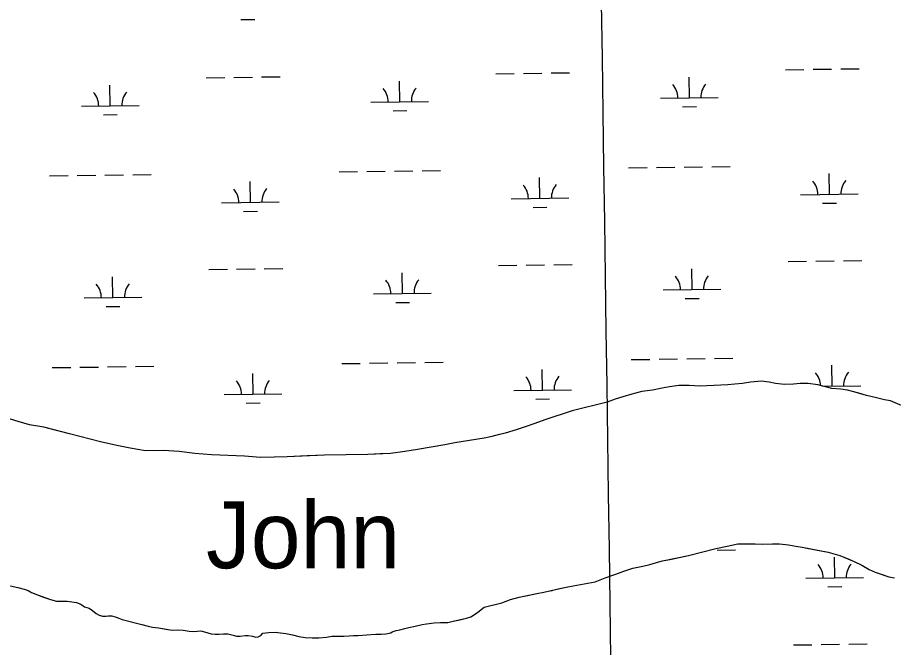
# Model space of a CAD drawing. Extents: x 3767014 to 3805179, y 361544 to 387384.
# Drawn here: x 3799254 to 3800772, y 376289 to 377382 of the extents above; entities that cross this region are included whole.
import ezdxf

# ---------------------------------------------------------------- set-up
doc = ezdxf.new("R2010")
doc.units = 0
for name, color, linetype in [('V-GRID-MAJR', 7, 'Continuous'), ('V-RIVR-IDEN', 7, 'Continuous'), ('V-TOPO-SHOR', 7, 'Continuous'), ('V-WETL-SWMP', 7, 'Continuous')]:
    doc.layers.add(name, color=color, linetype=linetype)

msp = doc.modelspace()

# ---------------------------------------------------------------- linework, layer by layer
at = {"layer": 'V-GRID-MAJR'}
msp.add_spline([(3800409.553, 367370.393), (3800323.181, 373429.512), (3800236.794, 379489.691), (3800150.407, 385549.872), (3800150.392, 385550.931)], degree=3, dxfattribs=at)
at = {"layer": 'V-TOPO-SHOR'}
for points in [[(3800802.328, 376701.707), (3800767.182, 376716.395), (3800756.842, 376718.419), (3800740.511, 376722.154), (3800725.817, 376725.656), (3800712.364, 376729.701), (3800701.478, 376732.892), (3800692.846, 376734.993), (3800681.027, 376737.017), (3800665.63, 376737.953), (3800641.37, 376744.176), (3800624.496, 376746.513), (3800610.811, 376746.982), (3800599.302, 376745.35), (3800583.282, 376745.043), (3800568.121, 376746.913), (3800556.845, 376749.092), (3800543.549, 376750.493), (3800524.652, 376748.862), (3800510.965, 376746.999), (3800497.356, 376745.446), (3800485.537, 376744.361), (3800473.407, 376743.585), (3800436.625, 376742.034), (3800418.117, 376743.437), (3800400.621, 376743.052), (3800384.215, 376741.035), (3800371.46, 376738.393), (3800354.508, 376735.362), (3800336.39, 376732.644), (3800319.125, 376728.37), (3800303.106, 376723.785), (3800289.73, 376719.666), (3800276.121, 376714.302), (3800215.31, 376699.383), (3800168.105, 376683.449), (3800150.607, 376677.387), (3800134.043, 376671.325), (3800118.413, 376666.273), (3800099.205, 376660.522), (3800084.742, 376656.87), (3800073.699, 376653.995), (3800062.889, 376651.74), (3800012.187, 376643.818), (3799994.847, 376640.245), (3799970.973, 376636.36), (3799947.333, 376632.321), (3799925.403, 376628.825), (3799900.829, 376625.098), (3799882.477, 376624.477), (3799861.094, 376623.783), (3799786.211, 376622.472), (3799756.349, 376621.079), (3799721.666, 376619.529), (3799698.882, 376618.911), (3799675.322, 376618.603), (3799647.639, 376620.942), (3799590.563, 376623.052), (3799561.246, 376625.388), (3799533.953, 376628.737), (3799507.048, 376630.375), (3799475.945, 376629.837), (3799449.116, 376634.428), (3799426.41, 376639.176), (3799397.72, 376645.557), (3799343.988, 376659.563)], [(3799343.988, 376659.563), (3799321.671, 376665.167), (3799299.588, 376670.69), (3799274.86, 376675.284), (3799255.345, 376680.574), (3799234.504, 376687.031)], [(3799836.475, 376309.448), (3799843.792, 376309.734), (3799875.289, 376311.723), (3799884.234, 376311.825), (3799892.563, 376312.532), (3799901.083, 376314.254), (3799903.711, 376315.708), (3799910.393, 376318.225), (3799916.886, 376319.52), (3799925.604, 376321.654), (3799932.502, 376323.157), (3799943.047, 376325.717), (3799955.216, 376328.5), (3799962.724, 376329.807), (3799976.325, 376331.791), (3799987.302, 376332.121), (3799999.705, 376332.262), (3800009.24, 376334.202), (3800020.598, 376336.774), (3800032.362, 376339.551), (3800040.06, 376341.876), (3800044.498, 376344.976), (3800051.761, 376350.143), (3800062.849, 376358.608), (3800093.667, 376366.484), (3800108.652, 376371.944), (3800123.854, 376376.186), (3800138.258, 376379.196), (3800154.284, 376382.635), (3800166.457, 376385.011), (3800176.599, 376387.161), (3800191.408, 376390.38), (3800202.158, 376392.74), (3800216.969, 376395.554), (3800255.322, 376402.5), (3800272.732, 376409.41), (3800290.961, 376415.718), (3800304.723, 376421.367), (3800320.733, 376426.227), (3800337.774, 376429.675), (3800350.349, 376432.465), (3800361.893, 376436.46), (3800371.832, 376438.809), (3800387.858, 376442.248), (3800400.838, 376445.039), (3800417.271, 376448.482), (3800464.715, 376460.617), (3800483.991, 376464.295), (3800502.855, 376468.374), (3800519.124, 376468.358), (3800532.545, 376468.307), (3800544.95, 376468.245), (3800562.636, 376468.653), (3800575.039, 376468.794), (3800590.516, 376466.939), (3800602.947, 376464.436), (3800614.154, 376462.531), (3800622.307, 376460.997), (3800658.987, 376454.098), (3800679.593, 376448.232), (3800693.895, 376442.297), (3800704.317, 376437.943), (3800717.608, 376431.383), (3800730.298, 376424.209), (3800740.519, 376419.446), (3800752.769, 376415.317), (3800764.403, 376411.383), (3800774.389, 376409.464)], [(3799246.399, 376394.601), (3799254.759, 376392.664), (3799265.771, 376389.942), (3799272.306, 376387.374), (3799278.446, 376383.989), (3799288.86, 376380.243), (3799299.074, 376376.292), (3799310.919, 376371.752), (3799321.528, 376368.823), (3799327.219, 376368.889), (3799332.913, 376368.954), (3799340.23, 376369.241), (3799348.172, 376368.112), (3799356.528, 376366.581), (3799363.88, 376363.818), (3799370.035, 376359.212), (3799378.194, 376356.865), (3799383.937, 376352.66), (3799390.097, 376347.444), (3799395.411, 376345.064), (3799401.328, 376343.303), (3799407.429, 376343.17), (3799411.29, 376343.62), (3799417.391, 376343.485), (3799425.14, 376341.542), (3799429.836, 376339.764), (3799435.153, 376337.386), (3799469.619, 376328.629), (3799480.227, 376325.498), (3799488.176, 376323.962), (3799498.559, 376322.862), (3799510.988, 376320.767), (3799521.99, 376318.858), (3799531.542, 376319.376), (3799541.102, 376319.077), (3799551.496, 376317.164), (3799558.623, 376316.228), (3799565.324, 376317.119), (3799572.031, 376317.4), (3799578.351, 376315.845), (3799584.065, 376314.08), (3799589.982, 376312.522), (3799596.902, 376311.989), (3799603.204, 376312.063), (3799611.336, 376312.157), (3799618.658, 376312.241), (3799627.833, 376310.109), (3799633.549, 376308.141), (3799640.051, 376308.417), (3799648.786, 376309.331), (3799654.072, 376309.392), (3799661.203, 376308.254), (3799667.318, 376306.9), (3799671.179, 376307.148), (3799675.83, 376309.437), (3799679.442, 376313.546), (3799689.594, 376314.883), (3799700.57, 376315.415), (3799719.104, 376312.78), (3799730.722, 376310.474), (3799741.734, 376307.754), (3799752.736, 376305.845), (3799764.537, 376305.37), (3799776.532, 376305.507), (3799789.533, 376306.672), (3799799.07, 376308.409), (3799810.455, 376308.54), (3799819.403, 376308.643), (3799828.752, 376309.157), (3799836.475, 376309.448)]]:
    msp.add_lwpolyline(points, dxfattribs=at)
at = {"layer": 'V-WETL-SWMP'}
for p, q in [((3799641.234, 377378.003), (3799665.232, 377378.336)), ((3800083.081, 377284.13), (3800115.078, 377284.574)), ((3800131.076, 377284.797), (3800163.073, 377285.241)), ((3800179.071, 377285.463), (3800211.068, 377285.908)), ((3800584.94, 377291.101), (3800616.937, 377291.546)), ((3800632.936, 377291.768), (3800664.933, 377292.212)), ((3800680.931, 377292.435), (3800712.928, 377292.879)), ((3799581.221, 377277.158), (3799613.218, 377277.603)), ((3799629.216, 377277.825), (3799661.213, 377278.27)), ((3799677.212, 377278.492), (3799709.209, 377278.936)), ((3799916.678, 377235.384), (3799916.178, 377271.38)), ((3800418.537, 377242.355), (3800418.037, 377278.352)), ((3799414.818, 377228.412), (3799414.318, 377264.409)), ((3799866.683, 377234.689), (3799966.673, 377236.078)), ((3800368.542, 377241.661), (3800468.532, 377243.05)), ((3799364.823, 377227.718), (3799464.813, 377229.107)), ((3800406.753, 377226.759), (3800430.75, 377227.092)), ((3799403.034, 377212.816), (3799427.031, 377213.15)), ((3799904.893, 377219.788), (3799928.891, 377220.121)), ((3799811.512, 377113.84), (3799843.509, 377114.285)), ((3799859.507, 377114.507), (3799891.504, 377114.952)), ((3799907.503, 377115.174), (3799939.499, 377115.618)), ((3799955.498, 377115.84), (3799987.495, 377116.285)), ((3800313.371, 377120.812), (3800345.368, 377121.256)), ((3800361.367, 377121.479), (3800393.364, 377121.923)), ((3800409.362, 377122.145), (3800441.359, 377122.59)), ((3800457.357, 377122.812), (3800489.354, 377123.256)), ((3799309.652, 377106.869), (3799341.649, 377107.313)), ((3799357.648, 377107.536), (3799389.644, 377107.98)), ((3799405.643, 377108.202), (3799437.64, 377108.647)), ((3799453.638, 377108.869), (3799485.635, 377109.314)), ((3800159.499, 377067.927), (3800158.999, 377103.924)), ((3800661.359, 377074.899), (3800660.859, 377110.895)), ((3799657.639, 377060.956), (3799657.139, 377096.953)), ((3800109.504, 377067.233), (3800209.494, 377068.622)), ((3800611.363, 377074.204), (3800711.354, 377075.593)), ((3799607.644, 377060.261), (3799707.635, 377061.65)), ((3800649.574, 377059.303), (3800673.572, 377059.636)), ((3799645.855, 377045.36), (3799669.853, 377045.693)), ((3800147.715, 377052.331), (3800171.712, 377052.665)), ((3800087.701, 376951.487), (3800119.698, 376951.931)), ((3800135.697, 376952.154), (3800167.694, 376952.598)), ((3800183.692, 376952.82), (3800215.689, 376953.265)), ((3800589.561, 376958.458), (3800621.558, 376958.903)), ((3800637.556, 376959.125), (3800669.553, 376959.57)), ((3800685.552, 376959.792), (3800717.549, 376960.236)), ((3799585.842, 376944.515), (3799617.839, 376944.96)), ((3799633.837, 376945.182), (3799665.834, 376945.627)), ((3799681.833, 376945.849), (3799713.83, 376946.293)), ((3799921.299, 376902.741), (3799920.798, 376938.737)), ((3800423.158, 376909.712), (3800422.658, 376945.709)), ((3799419.439, 376895.769), (3799418.939, 376931.766)), ((3799871.303, 376902.046), (3799971.294, 376903.435)), ((3800373.163, 376909.018), (3800473.153, 376910.407)), ((3799369.444, 376895.075), (3799469.434, 376896.464)), ((3799909.514, 376887.145), (3799933.512, 376887.478)), ((3800411.374, 376894.116), (3800435.371, 376894.45)), ((3799407.654, 376880.173), (3799431.652, 376880.507)), ((3799816.133, 376781.197), (3799848.13, 376781.642)), ((3799864.128, 376781.864), (3799896.125, 376782.309)), ((3799912.123, 376782.531), (3799944.12, 376782.975)), ((3799960.119, 376783.198), (3799992.116, 376783.642)), ((3800317.992, 376788.169), (3800349.989, 376788.613)), ((3800365.988, 376788.836), (3800397.984, 376789.28)), ((3800413.983, 376789.502), (3800445.98, 376789.947)), ((3800461.978, 376790.169), (3800493.975, 376790.614)), ((3799314.273, 376774.226), (3799346.27, 376774.67)), ((3799362.268, 376774.893), (3799394.265, 376775.337)), ((3799410.264, 376775.559), (3799442.261, 376776.004)), ((3799458.259, 376776.226), (3799490.256, 376776.671)), ((3800164.12, 376735.285), (3800163.62, 376771.281)), ((3800665.979, 376742.256), (3800665.479, 376778.252)), ((3799662.26, 376728.313), (3799661.76, 376764.31)), ((3800543.548, 376750.493), (3800524.652, 376748.863)), ((3800556.845, 376749.091), (3800543.548, 376750.493)), ((3800114.125, 376734.59), (3800214.115, 376735.979)), ((3800354.508, 376735.362), (3800336.389, 376732.644)), ((3800371.46, 376738.392), (3800354.508, 376735.362)), ((3800384.214, 376741.034), (3800371.46, 376738.392)), ((3800400.622, 376743.052), (3800384.214, 376741.034)), ((3800418.118, 376743.438), (3800400.622, 376743.052)), ((3800436.625, 376742.035), (3800418.118, 376743.438)), ((3800473.406, 376743.584), (3800436.625, 376742.035)), ((3800485.537, 376744.36), (3800473.406, 376743.584)), ((3800497.357, 376745.446), (3800485.537, 376744.36)), ((3800510.965, 376746.999), (3800497.357, 376745.446)), ((3800524.652, 376748.863), (3800510.965, 376746.999)), ((3800568.12, 376746.912), (3800556.845, 376749.091)), ((3800583.283, 376745.043), (3800568.12, 376746.912)), ((3800599.302, 376745.351), (3800583.283, 376745.043)), ((3800610.811, 376746.982), (3800599.302, 376745.351)), ((3800624.497, 376746.513), (3800610.811, 376746.982)), ((3800641.37, 376744.177), (3800624.497, 376746.513)), ((3800665.631, 376737.952), (3800641.37, 376744.177)), ((3800649.737, 376742.03), (3800715.975, 376742.95)), ((3800681.027, 376737.017), (3800665.631, 376737.952)), ((3800692.847, 376734.993), (3800681.027, 376737.017)), ((3800701.478, 376732.892), (3800692.847, 376734.993)), ((3799612.265, 376727.619), (3799712.255, 376729.008)), ((3800152.335, 376719.688), (3800176.333, 376720.022)), ((3800289.73, 376719.665), (3800276.121, 376714.302)), ((3800303.106, 376723.785), (3800289.73, 376719.665)), ((3800319.125, 376728.37), (3800303.106, 376723.785)), ((3800336.389, 376732.644), (3800319.125, 376728.37)), ((3800725.816, 376725.656), (3800701.478, 376732.892)), ((3800740.512, 376722.154), (3800725.816, 376725.656)), ((3800756.841, 376718.419), (3800740.512, 376722.154)), ((3799650.476, 376712.717), (3799674.473, 376713.05)), ((3800276.121, 376714.302), (3800215.309, 376699.383)), ((3800767.183, 376716.395), (3800756.841, 376718.419)), ((3800802.329, 376701.708), (3800767.183, 376716.395)), ((3800215.309, 376699.383), (3800168.105, 376683.45)), ((3799255.344, 376680.574), (3799234.505, 376687.032)), ((3799274.861, 376675.283), (3799255.344, 376680.574)), ((3799299.588, 376670.691), (3799274.861, 376675.283)), ((3800150.608, 376677.387), (3800134.044, 376671.325)), ((3800168.105, 376683.45), (3800150.608, 376677.387)), ((3799343.988, 376659.564), (3799299.588, 376670.691)), ((3799397.719, 376645.557), (3799343.988, 376659.564)), ((3800099.205, 376660.522), (3800073.698, 376653.995)), ((3800118.413, 376666.273), (3800099.205, 376660.522)), ((3800134.044, 376671.325), (3800118.413, 376666.273)), ((3799426.411, 376639.176), (3799397.719, 376645.557)), ((3800012.187, 376643.818), (3799994.846, 376640.244)), ((3800062.889, 376651.741), (3800012.187, 376643.818)), ((3800073.698, 376653.995), (3800062.889, 376651.741)), ((3799449.117, 376634.429), (3799426.411, 376639.176)), ((3799475.944, 376629.836), (3799449.117, 376634.429)), ((3799507.048, 376630.375), (3799475.944, 376629.836)), ((3799533.953, 376628.737), (3799507.048, 376630.375)), ((3799561.247, 376625.389), (3799533.953, 376628.737)), ((3799925.403, 376628.825), (3799900.83, 376625.097)), ((3799947.333, 376632.321), (3799925.403, 376628.825)), ((3799970.973, 376636.36), (3799947.333, 376632.321)), ((3799994.846, 376640.244), (3799970.973, 376636.36)), ((3799590.563, 376623.051), (3799561.247, 376625.389)), ((3799647.639, 376620.942), (3799590.563, 376623.051)), ((3799675.321, 376618.604), (3799647.639, 376620.942)), ((3799698.883, 376618.911), (3799675.321, 376618.604)), ((3799721.667, 376619.529), (3799698.883, 376618.911)), ((3799786.21, 376622.473), (3799721.667, 376619.529)), ((3799861.094, 376623.782), (3799786.21, 376622.473)), ((3799900.83, 376625.097), (3799861.094, 376623.782)), ((3800466.599, 376457.526), (3800498.596, 376457.971)), ((3800670.6, 376409.613), (3800670.1, 376445.609)), ((3800620.605, 376408.918), (3800720.595, 376410.307)), ((3800177.152, 376387.326), (3800180.954, 376387.379)), ((3800658.816, 376394.017), (3800682.813, 376394.35)), ((3800646.798, 376293.839), (3800678.795, 376294.284)), ((3800694.793, 376294.506), (3800726.79, 376294.95)), ((3800598.803, 376293.172), (3800630.8, 376293.617))]:
    msp.add_line(p, q, dxfattribs=at)
for points in [[(3799925.604, 376321.653), (3799932.501, 376323.156), (3799943.046, 376325.717), (3799955.215, 376328.5), (3799962.724, 376329.806), (3799976.325, 376331.792), (3799987.302, 376332.121), (3799999.705, 376332.263), (3800009.24, 376334.202), (3800032.361, 376339.551), (3800040.061, 376341.876), (3800051.761, 376350.144), (3800062.848, 376358.608), (3800093.666, 376366.485), (3800108.652, 376371.944), (3800123.854, 376376.185), (3800154.283, 376382.634), (3800166.456, 376385.01), (3800202.157, 376392.74), (3800216.969, 376395.553), (3800255.322, 376402.5), (3800272.731, 376409.41), (3800290.96, 376415.719), (3800304.723, 376421.367), (3800320.732, 376426.227), (3800337.774, 376429.676), (3800350.349, 376432.464), (3800361.894, 376436.46), (3800371.832, 376438.81), (3800417.271, 376448.482), (3800464.715, 376460.616), (3800483.991, 376464.294), (3800502.856, 376468.374), (3800544.95, 376468.246), (3800562.637, 376468.652), (3800575.04, 376468.794), (3800590.515, 376466.938), (3800602.948, 376464.437), (3800614.154, 376462.532), (3800658.987, 376454.098), (3800679.593, 376448.233), (3800704.316, 376437.943), (3800717.609, 376431.384), (3800730.298, 376424.209), (3800740.52, 376419.446), (3800764.404, 376411.382), (3800774.39, 376409.463)], [(3799238.855, 376396.345), (3799254.759, 376392.663), (3799265.771, 376389.943), (3799272.307, 376387.374), (3799278.447, 376383.988), (3799288.86, 376380.243), (3799310.919, 376371.752), (3799321.527, 376368.823), (3799332.913, 376368.954), (3799340.23, 376369.241), (3799348.173, 376368.112), (3799356.528, 376366.581), (3799363.88, 376363.818), (3799370.034, 376359.212), (3799378.194, 376356.865), (3799383.936, 376352.66), (3799390.097, 376347.444), (3799395.411, 376345.065), (3799401.328, 376343.302), (3799407.43, 376343.169), (3799411.289, 376343.62), (3799417.391, 376343.486), (3799425.14, 376341.542), (3799429.837, 376339.765), (3799435.152, 376337.386), (3799469.618, 376328.63), (3799480.228, 376325.498), (3799488.176, 376323.962), (3799498.559, 376322.861), (3799521.99, 376318.859), (3799531.542, 376319.376), (3799541.103, 376319.078), (3799551.495, 376317.164), (3799558.623, 376316.229), (3799565.323, 376317.119), (3799572.031, 376317.399), (3799578.352, 376315.845), (3799584.066, 376314.08), (3799589.981, 376312.521), (3799596.901, 376311.99), (3799618.657, 376312.24), (3799627.832, 376310.108), (3799633.548, 376308.14), (3799640.052, 376308.418), (3799648.785, 376309.331), (3799654.072, 376309.392), (3799661.202, 376308.253), (3799667.318, 376306.9), (3799671.179, 376307.148), (3799675.83, 376309.438), (3799679.443, 376313.546), (3799689.595, 376314.883), (3799700.57, 376315.415), (3799719.104, 376312.78), (3799730.722, 376310.473), (3799741.734, 376307.753), (3799752.736, 376305.845), (3799764.536, 376305.37), (3799776.532, 376305.508), (3799789.533, 376306.673), (3799799.07, 376308.409), (3799819.402, 376308.642), (3799828.751, 376309.156), (3799836.474, 376309.448), (3799843.792, 376309.735), (3799875.288, 376311.723), (3799884.234, 376311.825), (3799892.563, 376312.531), (3799901.084, 376314.255), (3799903.711, 376315.709), (3799910.393, 376318.225), (3799916.885, 376319.52), (3799925.604, 376321.653)]]:
    msp.add_lwpolyline(points, dxfattribs=at)
for centre, start, end in [((3800473.768, 377243.597), 140.024034, 181.567693), ((3799359.574, 377228.12), 0.024037, 41.567696), ((3799470.049, 377229.654), 140.024034, 181.567693), ((3799861.433, 377235.091), 0.024037, 41.567696), ((3799971.909, 377236.626), 140.024034, 181.567693), ((3800363.293, 377242.063), 0.024037, 41.567696), ((3799602.395, 377060.663), 0.024037, 41.567696), ((3799712.871, 377062.198), 140.024034, 181.567693), ((3800104.255, 377067.635), 0.024037, 41.567696), ((3800214.73, 377069.169), 140.024034, 181.567693), ((3800606.114, 377074.606), 0.024037, 41.567696), ((3800716.59, 377076.141), 140.024034, 181.567693), ((3800367.914, 376909.42), 0.024037, 41.567696), ((3800478.389, 376910.954), 140.024034, 181.567693), ((3799364.195, 376895.477), 0.024037, 41.567696), ((3799474.67, 376897.012), 140.024034, 181.567693), ((3799866.054, 376902.448), 0.024037, 41.567696), ((3799976.53, 376903.983), 140.024034, 181.567693), ((3800610.735, 376741.963), 1.681599, 41.567696), ((3800721.21, 376743.498), 140.024034, 181.567693), ((3799607.016, 376728.021), 0.024037, 41.567696), ((3799717.491, 376729.555), 140.024034, 181.567693), ((3800108.876, 376734.992), 0.024037, 41.567696), ((3800219.351, 376736.527), 140.024034, 181.567693), ((3800615.356, 376409.32), 0.024037, 41.567696), ((3800725.831, 376410.855), 140.024034, 181.567693)]:
    msp.add_arc(centre, 35.246, start, end, dxfattribs=at)

# ---------------------------------------------------------------- texts
at = {"layer": 'V-RIVR-IDEN'}
msp.add_text('John', height=116, dxfattribs=at).set_placement((3799580.804, 376426.165))

doc.saveas('drawing.dxf')
